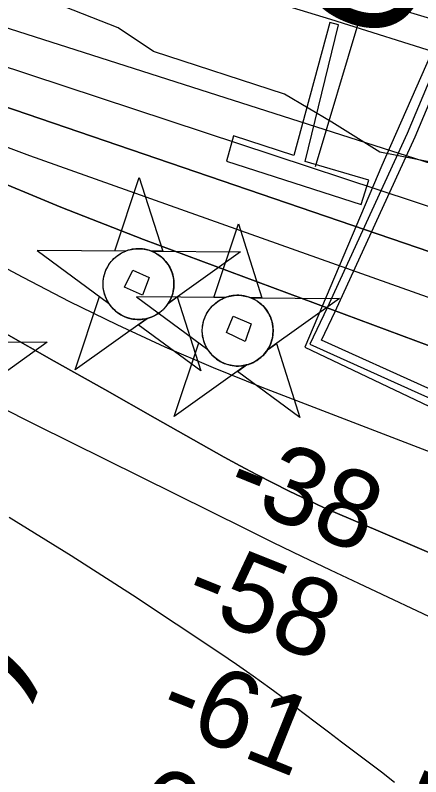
# Model space of a CAD drawing. Extents: x 3677843 to 3715951, y 511991 to 537744.
# Drawn here: x 3710767 to 3711116, y 521837 to 522495 of the extents above; entities that cross this region are included whole.
import ezdxf

# ---------------------------------------------------------------- set-up
doc = ezdxf.new("R2010")
doc.units = 0
for name, color, linetype in [('V-CHAN-DOCK', 7, 'Continuous'), ('V-CHAN-NAID', 7, 'Continuous'), ('V-RIVR-EDGE', 7, 'Continuous'), ('V-RIVR-RANG', 7, 'Continuous'), ('V-TOPO-DPTH', 7, 'Continuous'), ('V-TOPO-MAJR', 7, 'Continuous'), ('V-TOPO-MINR', 7, 'Continuous'), ('V-TOPO-WATR', 7, 'Continuous'), ('V-UTIL-LINE', 7, 'Continuous')]:
    doc.layers.add(name, color=color, linetype=linetype)

msp = doc.modelspace()

# ---------------------------------------------------------------- linework, layer by layer
at = {"layer": 'V-CHAN-DOCK'}
for points in [[(3711129.34, 522154.28), (3711123.64, 522141.06), (3711232.43, 522094.14), (3711250.67, 522136.44), (3711141.87, 522183.35), (3711134.96, 522167.32), (3711122.42, 522172.69), (3711030.51, 522214.12), (3711042.29, 522238.75), (3711111.49, 522389.42), (3711159.49, 522504.06), (3711187.05, 522566.01), (3711172.4, 522571.22), (3711141.99, 522499.29), (3711082.68, 522364.74), (3711016.33, 522207.93), (3711129.34, 522154.28)], [(3711037.7, 522488.32), (3711006.74, 522373.32), (3710954.89, 522390.53), (3710948.58, 522368.46), (3711064.82, 522331.27), (3711071.33, 522352.08), (3711016.41, 522368.24), (3711045.26, 522486.1), (3711037.7, 522488.32)], [(3710860.84, 522259.8), (3710867.88, 522274.55), (3710882.04, 522268.1), (3710876.18, 522252.76), (3710860.84, 522259.8)], [(3710964.69, 522212.9), (3710948.75, 522220.52), (3710954.61, 522234.68), (3710969.95, 522228.23), (3710964.69, 522212.9)]]:
    msp.add_lwpolyline(points, dxfattribs=at)
at = {"layer": 'V-CHAN-NAID'}
for points in [[(3710861.98, 522290.94), (3710852.39, 522291.01), (3710873.52, 522354.49), (3710893.74, 522290.72), (3710884.16, 522290.78), (3710882.58, 522291.36), (3710880.48, 522291.98), (3710878.45, 522292.43), (3710876.41, 522292.74), (3710875.24, 522292.85), (3710873.71, 522292.93), (3710871.99, 522292.93), (3710870.62, 522292.86), (3710868.71, 522292.66), (3710867.34, 522292.44), (3710865.56, 522292.06), (3710864.03, 522291.64), (3710863, 522291.31)], [(3710947.51, 522250.75), (3710937.93, 522250.82), (3710959.05, 522314.3), (3710979.27, 522250.52), (3710969.69, 522250.59), (3710968.11, 522251.17), (3710966.02, 522251.79), (3710963.98, 522252.24), (3710961.94, 522252.55), (3710960.77, 522252.66), (3710959.24, 522252.74), (3710957.52, 522252.74), (3710956.15, 522252.67), (3710954.24, 522252.47), (3710952.88, 522252.25), (3710951.09, 522251.87), (3710949.56, 522251.45), (3710948.53, 522251.11)], [(3710861.98, 522290.94), (3710785.49, 522291.48), (3710847.06, 522246.08), (3710845.94, 522247.99), (3710845.13, 522249.62), (3710844.31, 522251.59), (3710843.61, 522253.64), (3710843.25, 522254.97), (3710842.89, 522256.59), (3710842.64, 522258.04), (3710842.45, 522259.63), (3710842.34, 522261.37), (3710842.33, 522262.95), (3710842.44, 522265.03), (3710842.62, 522266.64), (3710843.01, 522268.85), (3710843.5, 522270.77), (3710844.1, 522272.66), (3710844.75, 522274.34), (3710845.48, 522275.92), (3710846.29, 522277.46), (3710847.35, 522279.2), (3710848.39, 522280.67), (3710849.39, 522281.93), (3710850.39, 522283.08), (3710851.7, 522284.42), (3710852.75, 522285.38), (3710854.46, 522286.78), (3710855.68, 522287.65), (3710857.36, 522288.72), (3710859.1, 522289.66), (3710860.54, 522290.35)], [(3710884.16, 522290.78), (3710960.65, 522290.24), (3710898.45, 522245.72), (3710899.36, 522247.21), (3710900.33, 522249.05), (3710901.05, 522250.64), (3710901.79, 522252.59), (3710902.33, 522254.38), (3710902.73, 522256.02), (3710903.09, 522258.03), (3710903.28, 522259.6), (3710903.4, 522261.81), (3710903.37, 522263.87), (3710903.19, 522266.09), (3710902.92, 522267.85), (3710902.43, 522270.08), (3710901.79, 522272.22), (3710901.04, 522274.2), (3710900.39, 522275.64), (3710899.38, 522277.56), (3710898.32, 522279.28), (3710897.11, 522280.98), (3710895.85, 522282.52), (3710894.57, 522283.89), (3710892.94, 522285.42), (3710891.2, 522286.83), (3710889.52, 522288.01), (3710887.63, 522289.14), (3710886.16, 522289.9)], [(3710880.42, 522232.81), (3710818.21, 522188.29), (3710839.34, 522251.77), (3710847.06, 522246.08), (3710847.69, 522245.12), (3710849.07, 522243.26), (3710850.29, 522241.84), (3710851.75, 522240.34), (3710853.14, 522239.09), (3710854.6, 522237.93), (3710856, 522236.95), (3710857.68, 522235.91), (3710859.39, 522235), (3710861.18, 522234.19), (3710862.63, 522233.63), (3710864.25, 522233.1), (3710866.48, 522232.54), (3710868.01, 522232.25), (3710870.04, 522232), (3710871.58, 522231.89), (3710873.44, 522231.87), (3710875.12, 522231.95), (3710876.83, 522232.12), (3710878.74, 522232.43)], [(3710947.51, 522250.75), (3710871.02, 522251.29), (3710932.59, 522205.89), (3710931.47, 522207.8), (3710930.66, 522209.43), (3710929.84, 522211.4), (3710929.14, 522213.45), (3710928.78, 522214.77), (3710928.42, 522216.4), (3710928.17, 522217.84), (3710927.98, 522219.44), (3710927.88, 522221.18), (3710927.86, 522222.76), (3710927.97, 522224.83), (3710928.15, 522226.45), (3710928.54, 522228.65), (3710929.03, 522230.58), (3710929.63, 522232.46), (3710930.28, 522234.14), (3710931.01, 522235.73), (3710931.83, 522237.27), (3710932.89, 522239), (3710933.92, 522240.47), (3710934.92, 522241.74), (3710935.92, 522242.89), (3710937.23, 522244.22), (3710938.28, 522245.19), (3710940, 522246.59), (3710941.21, 522247.46), (3710942.9, 522248.53), (3710944.63, 522249.47), (3710946.07, 522250.16)], [(3710898.45, 522245.72), (3710906.24, 522251.3), (3710926.47, 522187.52), (3710872.62, 522227.23), (3710880.42, 522232.81), (3710882.08, 522233.29), (3710883.69, 522233.85), (3710885.85, 522234.76), (3710887.59, 522235.65), (3710889.45, 522236.76), (3710891.19, 522237.97), (3710892.74, 522239.22), (3710894.03, 522240.39), (3710895.41, 522241.8), (3710896.62, 522243.21), (3710897.74, 522244.68)], [(3710969.69, 522250.59), (3711046.18, 522250.05), (3710983.98, 522205.53), (3710984.89, 522207.01), (3710985.87, 522208.86), (3710986.58, 522210.45), (3710987.32, 522212.4), (3710987.87, 522214.19), (3710988.26, 522215.83), (3710988.62, 522217.84), (3710988.81, 522219.41), (3710988.93, 522221.61), (3710988.9, 522223.68), (3710988.72, 522225.9), (3710988.45, 522227.65), (3710987.96, 522229.89), (3710987.32, 522232.03), (3710986.57, 522234.01), (3710985.92, 522235.45), (3710984.91, 522237.37), (3710983.85, 522239.09), (3710982.64, 522240.79), (3710981.38, 522242.33), (3710980.1, 522243.7), (3710978.47, 522245.23), (3710976.73, 522246.64), (3710975.05, 522247.82), (3710973.16, 522248.95), (3710971.69, 522249.71)], [(3710965.95, 522192.62), (3710903.74, 522148.1), (3710924.87, 522211.58), (3710932.59, 522205.89), (3710933.22, 522204.93), (3710934.6, 522203.07), (3710935.82, 522201.65), (3710937.28, 522200.15), (3710938.67, 522198.9), (3710940.13, 522197.74), (3710941.53, 522196.75), (3710943.21, 522195.72), (3710944.92, 522194.81), (3710946.71, 522194), (3710948.16, 522193.44), (3710949.79, 522192.91), (3710952.01, 522192.35), (3710953.54, 522192.06), (3710955.57, 522191.8), (3710957.11, 522191.7), (3710958.97, 522191.68), (3710960.66, 522191.76), (3710962.37, 522191.93), (3710964.27, 522192.24)], [(3710983.98, 522205.53), (3710991.77, 522211.11), (3711012, 522147.33), (3710958.15, 522187.04), (3710965.95, 522192.62), (3710967.61, 522193.1), (3710969.22, 522193.66), (3710971.38, 522194.57), (3710973.12, 522195.45), (3710974.98, 522196.57), (3710976.72, 522197.78), (3710978.27, 522199.02), (3710979.56, 522200.19), (3710980.95, 522201.61), (3710982.15, 522203.01), (3710983.27, 522204.49)]]:
    msp.add_lwpolyline(points, close=True, dxfattribs=at)
msp.add_lwpolyline([(3710717.65, 522212.86), (3710794.14, 522212.32), (3710731.94, 522167.8)], dxfattribs=at)
for centre in [(3710872.87, 522262.41), (3710958.4, 522222.21)]:
    msp.add_circle(centre, 30.54, dxfattribs=at)
at = {"layer": 'V-RIVR-EDGE'}
msp.add_lwpolyline([(3711507.94, 522264.15), (3711458.76, 522281.68), (3711378.37, 522305.89), (3711210.99, 522350.73), (3711080.79, 522376.27), (3711039.43, 522402.18), (3710998.67, 522426.3), (3710885.9, 522463.2), (3710855.33, 522483.68), (3710747.98, 522525.97)], dxfattribs=at)
at = {"layer": 'V-TOPO-DPTH'}
for points in [[(3712133.65, 522011.1), (3711831.67, 522136.33), (3711820.54, 522140.85), (3711809.37, 522145.28), (3711798.14, 522149.54), (3711786.87, 522153.71), (3711775.54, 522157.73), (3711764.19, 522161.67), (3711752.79, 522165.48), (3711741.36, 522169.2), (3711689.69, 522185.7), (3711652.41, 522197.61), (3711615.13, 522209.52), (3711577.85, 522221.45), (3711540.57, 522233.39), (3710511.51, 522563.02)], [(3711963.77, 522005.86), (3711928.06, 522022.84), (3711889.67, 522041.07), (3711873.05, 522048.67), (3711856.29, 522055.93), (3711839.33, 522062.7), (3711822.23, 522069.14), (3711796.01, 522078.58), (3711791.9, 522080.01), (3711787.77, 522081.38), (3711783.61, 522082.66), (3711779.44, 522083.88), (3711636.46, 522124), (3711607.35, 522132.24), (3711578.27, 522140.56), (3711549.23, 522149.01), (3711520.21, 522157.54), (3711491.27, 522166.31), (3711462.4, 522175.32), (3711433.65, 522184.69), (3711404.97, 522194.29), (3710686.58, 522439.81)], [(3710686.58, 522439.81), (3711404.97, 522194.29), (3711433.65, 522184.69), (3711462.4, 522175.32), (3711491.27, 522166.31), (3711520.21, 522157.54), (3711549.23, 522149.01), (3711578.27, 522140.56), (3711607.35, 522132.24), (3711636.46, 522124), (3711779.44, 522083.88), (3711783.61, 522082.66), (3711787.77, 522081.38), (3711791.9, 522080.01), (3711796.01, 522078.58), (3711822.23, 522069.14), (3711839.33, 522062.7), (3711856.29, 522055.93), (3711873.05, 522048.67), (3711889.67, 522041.07), (3711928.06, 522022.84), (3711963.77, 522005.86)], [(3710735.11, 522358.27), (3710805.81, 522328.86), (3710877.16, 522300.96), (3711272.66, 522153.61), (3711291.05, 522146.98), (3711309.52, 522140.61), (3711328.13, 522134.64), (3711346.83, 522128.93), (3711365.56, 522123.3), (3711384.24, 522117.53), (3711402.85, 522111.53), (3711421.41, 522105.38), (3711448.2, 522096.33), (3711479.78, 522084.77), (3711510.92, 522072.19)], [(3710735.11, 522358.27), (3710805.81, 522328.86), (3710877.16, 522300.96), (3711272.66, 522153.61), (3711291.05, 522146.98), (3711309.52, 522140.61), (3711328.13, 522134.64), (3711346.83, 522128.93), (3711365.56, 522123.3), (3711384.24, 522117.53), (3711402.85, 522111.53), (3711421.41, 522105.38), (3711448.2, 522096.33), (3711479.78, 522084.77), (3711510.92, 522072.19)], [(3711140.17, 522111.41), (3710979.57, 522173.19), (3710937.44, 522190.15), (3710895.7, 522207.99), (3710854.54, 522227.12), (3710813.76, 522247.13), (3710773.41, 522268.03), (3710733.23, 522289.27)], [(3711140.17, 522111.41), (3710979.57, 522173.19), (3710937.44, 522190.15), (3710895.7, 522207.99), (3710854.54, 522227.12), (3710813.76, 522247.13), (3710773.41, 522268.03), (3710733.23, 522289.27)], [(3710756.67, 522220.54), (3710800.2, 522195.95), (3710843.73, 522171.35), (3710887.24, 522146.74), (3710946.8, 522113.04), (3710960.6, 522105.41), (3710974.5, 522097.94), (3710988.54, 522090.75), (3711002.68, 522083.73), (3711023.91, 522073.44), (3711027.51, 522071.73), (3711031.12, 522070.05), (3711034.76, 522068.43), (3711038.41, 522066.84), (3711688.9, 521789.1), (3712184.42, 521580.59)], [(3710756.67, 522220.54), (3710800.2, 522195.95), (3710843.73, 522171.35), (3710887.24, 522146.74), (3710946.8, 522113.04), (3710960.6, 522105.41), (3710974.5, 522097.94), (3710988.54, 522090.75), (3711002.68, 522083.73), (3711023.91, 522073.44), (3711027.51, 522071.73), (3711031.12, 522070.05), (3711034.76, 522068.43), (3711038.41, 522066.84), (3711688.9, 521789.1), (3712184.42, 521580.59)]]:
    msp.add_lwpolyline(points, dxfattribs=at)
at = {"layer": 'V-TOPO-MAJR'}
msp.add_lwpolyline([(3711948.78, 521579.4), (3711898.96, 521603.26), (3711848.94, 521626.71), (3711791.47, 521653.2), (3711770.05, 521663.11), (3711748.65, 521673.08), (3711727.29, 521683.12), (3711705.95, 521693.22), (3711684.65, 521703.38), (3711663.37, 521713.6), (3711642.13, 521723.89), (3711620.91, 521734.23), (3711386.91, 521848.76), (3711324.93, 521878.93), (3711262.86, 521908.92), (3711200.66, 521938.64), (3711138.38, 521968.18), (3711062.83, 522003.81), (3711038.29, 522015.47), (3711013.79, 522027.22), (3710989.37, 522039.13), (3710964.99, 522051.13), (3710784.6, 522140.59), (3710719.33, 522173.46)], dxfattribs=at)
at = {"layer": 'V-TOPO-MINR'}
for points in [[(3711978.17, 522038.52), (3711918.06, 522062.68), (3711834.19, 522096.01), (3711815.85, 522103.1), (3711797.42, 522109.96), (3711778.87, 522116.46), (3711760.23, 522122.72), (3711735.08, 522130.91), (3711703.77, 522141), (3711672.43, 522150.98), (3711641.04, 522160.78), (3711609.6, 522170.47), (3711605.59, 522171.69), (3711572.16, 522182.02), (3711538.78, 522192.5), (3711505.47, 522203.2), (3711472.21, 522214.06), (3710597.67, 522502.8)], [(3711963.77, 522005.86), (3711928.06, 522022.84), (3711889.67, 522041.07), (3711873.05, 522048.67), (3711856.29, 522055.93), (3711839.33, 522062.7), (3711822.23, 522069.14), (3711796.01, 522078.58), (3711791.9, 522080.01), (3711787.77, 522081.38), (3711783.61, 522082.66), (3711779.44, 522083.88), (3711636.46, 522124), (3711607.35, 522132.24), (3711578.27, 522140.56), (3711549.23, 522149.01), (3711520.21, 522157.54), (3711491.27, 522166.31), (3711462.4, 522175.32), (3711433.65, 522184.69), (3711404.97, 522194.29), (3710686.58, 522439.81)], [(3711972.99, 521930.78), (3711921.1, 521952.12), (3711869.66, 521974.61), (3711817.35, 521998.51), (3711792.43, 522009.97), (3711767.54, 522021.5), (3711742.7, 522033.13), (3711717.9, 522044.84), (3711711.98, 522047.65), (3711684.01, 522060.22), (3711655.73, 522072.01), (3711626.99, 522082.63), (3711597.95, 522092.46), (3711529.32, 522114.12), (3711505.47, 522121.57), (3711481.59, 522128.93), (3711457.66, 522136.14), (3711433.71, 522143.25), (3711409.79, 522150.5), (3711385.97, 522158), (3711362.27, 522165.91), (3711338.66, 522174.09), (3710779.2, 522373.07), (3710725.96, 522393.04)], [(3711510.92, 522072.19), (3711479.78, 522084.77), (3711448.2, 522096.33), (3711421.41, 522105.38), (3711402.85, 522111.53), (3711384.24, 522117.53), (3711365.56, 522123.3), (3711346.83, 522128.93), (3711328.13, 522134.64), (3711309.52, 522140.61), (3711291.05, 522146.98), (3711272.66, 522153.61), (3710877.16, 522300.96), (3710805.81, 522328.86), (3710735.11, 522358.27)], [(3711140.17, 522111.41), (3710979.57, 522173.19), (3710937.44, 522190.15), (3710895.7, 522207.99), (3710854.54, 522227.12), (3710813.76, 522247.13), (3710773.41, 522268.03), (3710733.23, 522289.27)], [(3712184.42, 521580.59), (3711688.9, 521789.1), (3711038.41, 522066.84), (3711034.76, 522068.43), (3711031.12, 522070.05), (3711027.51, 522071.73), (3711023.91, 522073.44), (3711002.68, 522083.73), (3710988.54, 522090.75), (3710974.5, 522097.94), (3710960.6, 522105.41), (3710946.8, 522113.04), (3710887.24, 522146.74), (3710843.73, 522171.35), (3710800.2, 522195.95), (3710756.67, 522220.54)], [(3711093.55, 521832.19), (3711082.34, 521841.07), (3711070.96, 521849.75), (3711059.47, 521858.29), (3711048, 521866.86), (3711036.57, 521875.48), (3711025.16, 521884.13), (3711000.08, 521903.22), (3710986.03, 521913.71), (3710971.85, 521924.01), (3710957.47, 521934.04), (3710942.96, 521943.88), (3710867.55, 521993.95), (3710814.77, 522027.9), (3710761.35, 522060.79)]]:
    msp.add_lwpolyline(points, dxfattribs=at)
at = {"layer": 'V-TOPO-WATR'}
msp.add_lwpolyline([(3712133.65, 522011.1), (3711831.67, 522136.33), (3711820.54, 522140.85), (3711809.37, 522145.28), (3711798.14, 522149.54), (3711786.87, 522153.71), (3711775.54, 522157.73), (3711764.19, 522161.67), (3711752.79, 522165.48), (3711741.36, 522169.2), (3711689.69, 522185.7), (3711652.41, 522197.61), (3711615.13, 522209.52), (3711577.85, 522221.45), (3711540.57, 522233.39), (3710511.51, 522563.02)], dxfattribs=at)
at = {"layer": 'V-UTIL-LINE'}
msp.add_line((3711062.68, 522489.77), (3711025.26, 522363.54), dxfattribs=at)
for points in [[(3711657.29, 522337.72), (3711550.73, 522368.22), (3711545.53, 522366.32), (3711433.29, 522400.12), (3711251.9, 522454.11), (3711155.29, 522482.28), (3711089.46, 522502), (3711088.03, 522502.94), (3711052.99, 522513.75), (3711048.73, 522512.79), (3710995.22, 522526.86), (3710896.24, 522553.6), (3710768.84, 522592.1), (3710657.07, 522625.91), (3710653.28, 522627.32), (3710560.92, 522657.39), (3710556.18, 522658.8), (3710420.73, 522699.17)], [(3710410.53, 522678.96), (3710524.99, 522642.16), (3710549.15, 522634.64), (3710549.15, 522634.64), (3710646.71, 522605.06), (3710650.02, 522604.6), (3710755.64, 522571.25), (3710901.98, 522526.64), (3710927.08, 522518.18), (3710928.96, 522524.81), (3711038.37, 522490.99), (3711136.88, 522459.99), (3711137.35, 522463.31), (3711273.27, 522421.04), (3711416.29, 522383.05), (3711563.11, 522339.38), (3711680.56, 522304.17)], [(3711152.58, 522506.96), (3711104.63, 522392.43), (3711035.49, 522241.94), (3711020.44, 522210.43), (3711119.41, 522165.82), (3711150.27, 522152.62)]]:
    msp.add_lwpolyline(points, dxfattribs=at)

# ---------------------------------------------------------------- texts
at = {"layer": 'V-CHAN-NAID'}
for s, rotation, p in [('CHALMETTE REFINING', 67.05949, (3711093.86, 522463.4)), ('CHALMETTE REFINING', 67.05949, (3710715.3, 520631.5)), ('REFINING NO. 4 (89.1) (2)', 68.05104, (3710167.37, 520455.88))]:
    msp.add_text(s, height=100, rotation=rotation, dxfattribs=at).set_placement(p)
at = {"layer": 'V-RIVR-RANG'}
for s, p in [('-38', (3710944.96, 522077.06)), ('-58', (3710908.91, 521983.77)), ('-61', (3710886.81, 521884.88)), ('-62', (3710833.87, 521798.39))]:
    msp.add_text(s, height=67, rotation=338.10383, dxfattribs=at).set_placement(p)

doc.saveas('drawing.dxf')
